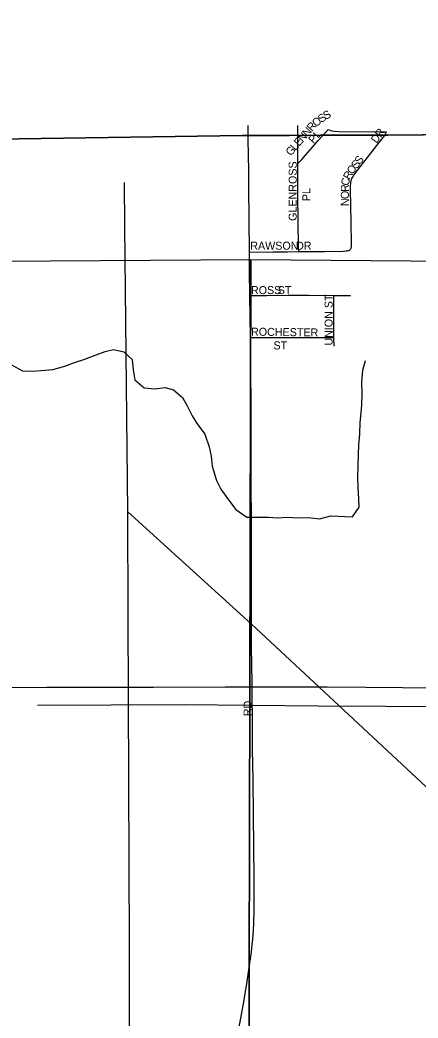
# Model space of a CAD drawing. Extents: x 1443599 to 1910620, y 1028088 to 1361369.
# Drawn here: x 1695301 to 1697786, y 1314156 to 1320389 of the extents above; entities that cross this region are included whole.
import ezdxf

# ---------------------------------------------------------------- set-up
doc = ezdxf.new("R2010")
doc.units = 0
for name, color, linetype in [('GM_X_Adjacent_County', 7, 'Continuous'), ('GM_X_City_Street', 7, 'Continuous'), ('GM_X_City_Street_Text', 7, 'Continuous'), ('GM_X_Corporation', 7, 'Continuous'), ('GM_X_County', 7, 'Continuous'), ('GM_X_Minor_River', 7, 'Continuous'), ('GM_X_Rail_Line', 7, 'Continuous'), ('GM_X_Section', 7, 'Continuous'), ('GM_X_Township', 7, 'Continuous')]:
    doc.layers.add(name, color=color, linetype=linetype)

msp = doc.modelspace()

# ---------------------------------------------------------------- linework, layer by layer
at = {"layer": 'GM_X_Adjacent_County'}
msp.add_lwpolyline([(1719557.7, 1319829.3), (1717906, 1319794.8), (1714619.9, 1319813.2), (1712990.1, 1319817.8), (1706184.3, 1319739.6), (1704008.9, 1319715.4), (1701281.5, 1319685.1), (1701175.7, 1319684), (1701088.1, 1319683.7), (1701044.6, 1319683.5), (1698715.1, 1319667.6), (1698296.9, 1319672.9), (1697818.8, 1319671), (1697597.8, 1319670.2), (1697202.5, 1319668.7), (1697179, 1319668.6), (1696981.2, 1319667.8), (1696909.8, 1319667.5), (1696689.6, 1319666.7), (1694873.8, 1319641.2), (1693344.2, 1319624.9), (1691386.2, 1319604), (1690720.2, 1319608.2)], dxfattribs=at)
at = {"layer": 'GM_X_City_Street'}
for points in [[(1696733.8, 1318939.2), (1696730, 1319345.1), (1696729.2, 1319446.8), (1696726.2, 1319643.3), (1696725.4, 1319729.1)], [(1697036.4, 1319492), (1697036.4, 1319500), (1697036.3, 1319568.9), (1697036.5, 1319696.6), (1697036.5, 1319729.5)], [(1697036.4, 1319492), (1697060.5, 1319518.4), (1697084.1, 1319544.3), (1697127, 1319593.8), (1697161, 1319633.5), (1697189.5, 1319665.1), (1697226.3, 1319704.1)], [(1697226.3, 1319704.1), (1697248.6, 1319696.7), (1697265.5, 1319693.6), (1697291.2, 1319691.4), (1697346.4, 1319691.2), (1697507, 1319691.8), (1697588.7, 1319691.3)], [(1697363.1, 1318954.8), (1697365.6, 1318957.7), (1697367.4, 1318960.6), (1697368.9, 1318964.1), (1697369.9, 1318967.8), (1697370.7, 1318973.1), (1697371.2, 1318978.6), (1697371.6, 1318990.6), (1697368.4, 1319128.4), (1697366, 1319223.2), (1697364.8, 1319331.3), (1697364.8, 1319342.9), (1697365, 1319356.9), (1697366.1, 1319366.2), (1697367.4, 1319376.1), (1697369.2, 1319384.1), (1697371.5, 1319391.3), (1697374.2, 1319398.5), (1697377.7, 1319405.6), (1697385.4, 1319418.7), (1697393, 1319430.8), (1697402.3, 1319443.1), (1697471.4, 1319530.2), (1697544.8, 1319622.7), (1697577.2, 1319665.5), (1697581.2, 1319671.7), (1697583.7, 1319677.3), (1697588.7, 1319691.3)], [(1697041.4, 1318942.1), (1697041, 1318968.5), (1697038.4, 1319134.1), (1697036.7, 1319293.8), (1697036.4, 1319492)], [(1696733.8, 1318939.2), (1696880.3, 1318940), (1696972.1, 1318941.3), (1697041.4, 1318942.1)], [(1696737.1, 1318669), (1696735, 1318823.9), (1696733.8, 1318939.2)], [(1697041.4, 1318942.1), (1697202.1, 1318944), (1697319.6, 1318945.8), (1697336.6, 1318946.8), (1697345, 1318947.9), (1697350.3, 1318948.9), (1697354.8, 1318950.2), (1697358.2, 1318951.5), (1697361.1, 1318953.1), (1697363.1, 1318954.8)], [(1696737.1, 1318669), (1696842.2, 1318669.1), (1696976, 1318669.3), (1697104, 1318669.7), (1697260.3, 1318668.8)], [(1696740.5, 1318406.7), (1696737.1, 1318669)], [(1697260.3, 1318668.8), (1697274.1, 1318668.8), (1697365.5, 1318668.6)], [(1697261.6, 1318405.5), (1697261, 1318464.9), (1697260.4, 1318640.8), (1697260.3, 1318668.8)], [(1696740.5, 1318406.7), (1696769.9, 1318406.6), (1697008.2, 1318405.4), (1697239.6, 1318405.5), (1697261.6, 1318405.5)], [(1696751, 1316224.5), (1696750.4, 1316269.8), (1696749, 1316342.1), (1696747.2, 1316493.1), (1696746.1, 1316772.2), (1696746.2, 1316900.3), (1696746.1, 1317057.9), (1696746.1, 1317261.8), (1696745.4, 1317494.7), (1696745.5, 1317553.5), (1696744.7, 1317770.1), (1696744.5, 1317993.3), (1696743.7, 1318193.5), (1696741.6, 1318327.9), (1696740.5, 1318406.7)], [(1697262.2, 1318351.1), (1697261.6, 1318405.5)], [(1695252.7, 1316220.5), (1695466.1, 1316221.4), (1695627, 1316222.4), (1695837, 1316222.6), (1696135.8, 1316222.9), (1696582.3, 1316225), (1696751, 1316224.5)], [(1696579, 1313545.9), (1696587.6, 1313615), (1696604.2, 1313725.3), (1696640.5, 1313939), (1696663.2, 1314065), (1696694.2, 1314233), (1696717.1, 1314369.2), (1696730.4, 1314455.7), (1696746, 1314567.3), (1696751.2, 1314616.7), (1696754.6, 1314646.4), (1696757.2, 1314675), (1696758.9, 1314706.3), (1696760.5, 1314744.8), (1696762.5, 1314833.6), (1696763, 1315027.5), (1696758.9, 1315421.7), (1696756.6, 1315641.8), (1696753.2, 1315835.6), (1696752.4, 1315960.4), (1696751, 1316224.5)], [(1696751, 1316224.5), (1696900.7, 1316223.7), (1697005.7, 1316224.6), (1697220.1, 1316223.5), (1697461.4, 1316221.6), (1697689.8, 1316219.5), (1697862.4, 1316218), (1698006.8, 1316216.9), (1698302.3, 1316214.2), (1698443.4, 1316213.1), (1698827.5, 1316209.9), (1698952.2, 1316208.9), (1699168.1, 1316205.9), (1699438.1, 1316202.1), (1699707.3, 1316199.3), (1699910.9, 1316194.4), (1700032.4, 1316189.4), (1700130.8, 1316182.9), (1700237.5, 1316173.4)]]:
    msp.add_lwpolyline(points, dxfattribs=at)
at = {"layer": 'GM_X_Corporation'}
for points in [[(1728962.8, 1321832.6), (1728936.7, 1320031.4), (1717904.7, 1319803.8), (1712990.1, 1319817.8), (1701187, 1319684.1), (1696689.6, 1319666.7), (1694873.8, 1319641.2), (1693407.3, 1319625.6), (1693376.4, 1321122.4)], [(1689412.5, 1319616.4), (1691388.6, 1319604), (1693407.3, 1319625.6), (1694873.8, 1319641.2), (1696689.6, 1319666.7), (1701187, 1319684.1), (1712990.1, 1319817.8)]]:
    msp.add_lwpolyline(points, dxfattribs=at)
at = {"layer": 'GM_X_County'}
msp.add_lwpolyline([(1690720.2, 1319608.2), (1691386.2, 1319604), (1693344.2, 1319624.9), (1694873.8, 1319641.2), (1696689.6, 1319666.7), (1696909.8, 1319667.5), (1696981.2, 1319667.8), (1697179, 1319668.6), (1697202.5, 1319668.7), (1697597.8, 1319670.2), (1697818.8, 1319671), (1698296.9, 1319672.9), (1698715.1, 1319667.6), (1701044.6, 1319683.5), (1701088.1, 1319683.7), (1701175.7, 1319684), (1701281.5, 1319685.1), (1704008.9, 1319715.4)], dxfattribs=at)
at = {"layer": 'GM_X_Minor_River'}
for points in [[(1695247.8, 1318236.1), (1695317, 1318196.9), (1695378.9, 1318195.9), (1695430.9, 1318199.1), (1695507, 1318205.8), (1695581.2, 1318226.7), (1695641.5, 1318249.7), (1695699.7, 1318268.8), (1695760, 1318291.9), (1695832.3, 1318318.8), (1695884.5, 1318329.9), (1695950.2, 1318316.9), (1696001.3, 1318268), (1696008.3, 1318203.8), (1696019.3, 1318141.5), (1696076.4, 1318090.5), (1696144.3, 1318085.4), (1696208.3, 1318094.4), (1696260, 1318079.5), (1696315.2, 1318030.5), (1696344.3, 1317980), (1696377.3, 1317917.3), (1696408.5, 1317866.8), (1696455.4, 1317801.9), (1696482.1, 1317723.3), (1696495.2, 1317665), (1696502.2, 1317602.8), (1696528.7, 1317512.3), (1696555.8, 1317457.7), (1696596.8, 1317401), (1696649.7, 1317332), (1696716.8, 1317282.9), (1696782.7, 1317283.8), (1696852.7, 1317284.7), (1696906.5, 1317279.8), (1696972.5, 1317284.8), (1697038.4, 1317279.7), (1697100.3, 1317282.7), (1697172.1, 1317273.5), (1697242.3, 1317292.4), (1697378, 1317286.2), (1697418.9, 1317345.6), (1697417.8, 1317397.8), (1697412.9, 1317467.9), (1697410, 1317536.1), (1697413, 1317602.1), (1697414.2, 1317674.2), (1697417.2, 1317736.3), (1697422.2, 1317804.3), (1697425.3, 1317874.4), (1697432.3, 1317934.4), (1697435.1, 1317984.4), (1697438.2, 1318054.5), (1697435.3, 1318124.6), (1697442.5, 1318202.6), (1697459.5, 1318262.5)], [(1701673.9, 1316099.1), (1700177.8, 1316103.2), (1699053.2, 1316103.3), (1698004.4, 1316098.2), (1697163.5, 1316103.8), (1696326.7, 1316111.3), (1695411.7, 1316108)]]:
    msp.add_lwpolyline(points, dxfattribs=at)
at = {"layer": 'GM_X_Rail_Line'}
for points in [[(1695975.8, 1317318), (1695956.8, 1319099.1), (1695953.9, 1319373.8)], [(1695813, 1310616.8), (1695821.3, 1310628.1), (1695878.5, 1310726.9), (1695917.5, 1310803.8), (1695954.1, 1310898.9), (1695972.4, 1310970.9), (1695991.9, 1311125.9), (1696001.7, 1311272.3), (1695993.9, 1312028.5), (1695983.6, 1312761.7), (1695984.4, 1314609.7), (1695976.2, 1316671.7), (1695975.8, 1317318)], [(1695975.8, 1317318), (1696744.3, 1316617.1)], [(1696744.3, 1316617.1), (1698385.1, 1315090.2), (1701154.9, 1312492.5), (1703396, 1310407.2), (1704083.6, 1309768.9), (1706188.7, 1307823.9), (1708668.6, 1305506.3), (1710656.1, 1303646.9), (1712569.5, 1301894.9), (1713874.3, 1300693.4), (1714236.6, 1300385.6)]]:
    msp.add_lwpolyline(points, dxfattribs=at)
at = {"layer": 'GM_X_Section'}
for points in [[(1696742.9, 1318892.3), (1696730, 1313547.1), (1696567.9, 1313552.8), (1691472.5, 1313545.3), (1691416.7, 1318857.3)], [(1696742.9, 1318892.3), (1701977.7, 1318850.3), (1701893.2, 1313555.9), (1696730, 1313547.1)]]:
    msp.add_lwpolyline(points, close=True, dxfattribs=at)
at = {"layer": 'GM_X_Township'}
msp.add_lwpolyline([(1690720.2, 1319608.2), (1691386.2, 1319604), (1693344.2, 1319624.9), (1694873.8, 1319641.2), (1696689.6, 1319666.7), (1696909.8, 1319667.5), (1696981.2, 1319667.8), (1697179, 1319668.6), (1697202.5, 1319668.7), (1697597.8, 1319670.2), (1697818.8, 1319671), (1698296.9, 1319672.9), (1698715.1, 1319667.6), (1701044.6, 1319683.5), (1701088.1, 1319683.7), (1701175.7, 1319684), (1701281.5, 1319685.1), (1704008.9, 1319715.4)], dxfattribs=at)

# ---------------------------------------------------------------- texts
at = {"layer": 'GM_X_City_Street_Text'}
for s, rotation, p in [('S', 36.09966, (1697183.2, 1319744.1)), ('S', 29.16872, (1697210.3, 1319764)), ('R', 49.3987, (1697124.4, 1319689.8)), ('O', 36.74747, (1697148.1, 1319717.9)), ('N', 49.40494, (1697067.1, 1319623)), ('N', 49.40494, (1697095.8, 1319656.4)), ('PL', 50.20159, (1697134.7, 1319613.2)), ('D', 53.926, (1697528, 1319614.7)), ('R', 55.10471, (1697554.5, 1319651.1)), ('L', 49.38981, (1697021.3, 1319569.5)), ('E', 49.38981, (1697044.2, 1319596.2)), ('G', 49.39396, (1696992.7, 1319536.1)), ('S', 52.26643, (1697424.8, 1319483)), ('GLENROSS', 90, (1697028.9, 1319134)), ('O', 53.09512, (1697377, 1319420)), ('S', 52.41974, (1697403.3, 1319455.1)), ('R', 61.6318, (1697359.2, 1319386.9)), ('R', 89.8279, (1697354.8, 1319314.3)), ('C', 81.47163, (1697354.8, 1319352)), ('PL', 90, (1697114, 1319257.2)), ('O', 89.80332, (1697354.7, 1319270.3)), ('N', 89.82517, (1697354.5, 1319226.3)), ('RAWSON', 0.00001, (1696739.2, 1318954.1)), ('DR', 0.00001, (1697025.1, 1318954.1)), ('ROSS', 0.00001, (1696743.5, 1318676.9)), ('ST', 0.00001, (1696910.7, 1318676.9)), ('UNION ST', 90, (1697253.3, 1318355.1)), ('ROCHESTER', 359.29231, (1696743.8, 1318417.4)), ('ST', 0.00001, (1696884.3, 1318331.4)), ('RD', 90, (1696747.3, 1316040.7))]:
    msp.add_text(s, height=50, rotation=rotation, dxfattribs=at).set_placement(p)

doc.saveas('drawing.dxf')
